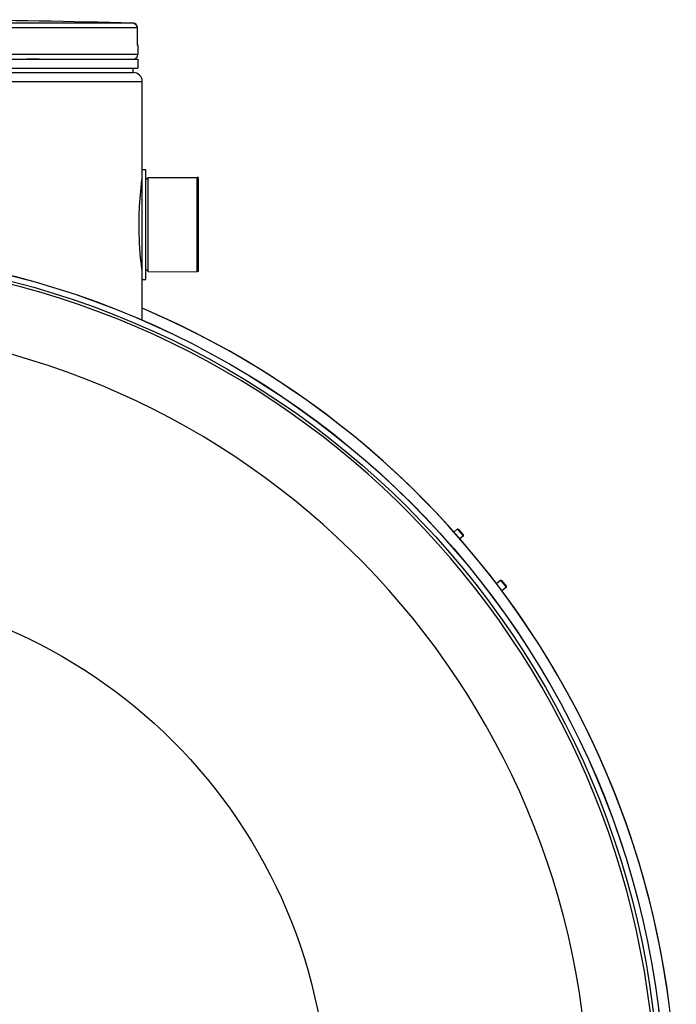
# Model space of a CAD drawing. Header units: millimetres. Extents: x 0 to 297, y 0 to 210.
# Tile 399 of 401: x 242.75 to 246.42, y 155.58 to 161.09. Entities that reach past the tile are written whole.
import ezdxf

# ---------------------------------------------------------------- set-up
doc = ezdxf.new("R2010")
doc.units = ezdxf.units.MM
doc.header["$LTSCALE"] = 16.335
doc.layers.get('0').update_dxf_attribs({"linetype": 'CONTINUOUS'})
for name, color, linetype in [('01_GLOBAL', 7, 'CONTINUOUS'), ('08_SURFACES', 7, 'CONTINUOUS'), ('AXES_REF', 7, 'CONTINUOUS')]:
    doc.layers.add(name, color=color, linetype=linetype)

msp = doc.modelspace()

# ---------------------------------------------------------------- linework, layer by layer
at = {"color": 9, "linetype": 'Continuous'}
for p, q in [((243.38, 161.0671), (241.604, 161.0671)), ((243.4044, 161.0421), (241.6053, 161.0421)), ((243.3832, 161.0667), (243.38, 161.0671)), ((243.4044, 161.0421), (243.4044, 161.0423)), ((243.4047, 160.9859), (243.4044, 161.0421)), ((243.4047, 160.9859), (243.4047, 160.9861)), ((243.4053, 160.9592), (243.4047, 160.9859)), ((243.4069, 160.9421), (243.4065, 160.9421)), ((243.4069, 160.8915), (239.6069, 160.8915)), ((242.7868, 160.8675), (242.8551, 160.8675)), ((243.3888, 160.8675), (243.3969, 160.8675)), ((243.4294, 160.185), (243.4294, 159.698))]:
    msp.add_line(p, q, dxfattribs=at)
at = {"color": 7, "linetype": 'Continuous'}
for p, q in [((243.4048, 160.9829), (243.4044, 161.0423)), ((243.4048, 160.9777), (243.4048, 160.9839)), ((243.4049, 160.973), (243.4048, 160.9788)), ((243.405, 160.9684), (243.4049, 160.9738)), ((243.4051, 160.9642), (243.405, 160.9693)), ((243.4053, 160.9604), (243.4051, 160.965)), ((243.4053, 160.9597), (243.4052, 160.9612)), ((243.4054, 160.957), (243.4053, 160.9604)), ((243.4055, 160.9547), (243.4054, 160.9576)), ((243.4056, 160.9525), (243.4055, 160.9552)), ((243.4058, 160.9493), (243.4055, 160.9541)), ((243.4057, 160.9499), (243.4056, 160.9516)), ((243.4058, 160.9485), (243.4057, 160.9499)), ((243.4069, 160.9421), (243.4069, 160.8915)), ((239.6069, 160.8665), (243.4069, 160.8665)), ((243.3969, 160.8665), (243.3969, 160.8675)), ((243.4069, 160.8665), (243.4069, 160.8165)), ((239.6069, 160.8165), (243.4069, 160.8165)), ((243.3819, 160.7915), (243.3819, 160.8165)), ((239.6319, 160.7915), (243.3819, 160.7915)), ((243.4319, 159.634), (243.4319, 160.249)), ((243.4319, 160.249), (243.4519, 160.249)), ((243.4519, 159.634), (243.4519, 160.249)), ((243.4519, 160.1915), (243.4644, 160.204)), ((243.4644, 160.204), (243.7394, 160.2052)), ((243.4644, 159.679), (243.4644, 160.204)), ((243.7394, 159.6777), (243.7394, 160.2052)), ((243.4519, 159.6915), (243.4644, 159.679)), ((243.4644, 159.679), (243.7394, 159.6777)), ((243.4319, 159.634), (243.4519, 159.634)), ((245.1947, 158.2395), (245.1737, 158.2219)), ((245.1947, 158.2395), (245.2004, 158.239)), ((245.2268, 158.2012), (245.1947, 158.2395)), ((245.2273, 158.2069), (245.2004, 158.239)), ((245.2268, 158.2012), (245.2068, 158.1843)), ((245.2268, 158.2012), (245.2273, 158.2069)), ((245.4358, 157.9522), (245.4122, 157.9325)), ((245.4358, 157.9522), (245.4415, 157.9517)), ((245.4679, 157.9139), (245.4358, 157.9522)), ((245.4684, 157.9196), (245.4415, 157.9517)), ((245.4679, 157.9139), (245.4424, 157.8925)), ((245.4679, 157.9139), (245.4684, 157.9196))]:
    msp.add_line(p, q, dxfattribs=at)
msp.add_lwpolyline([(243.406, 160.9468), (243.406, 160.9467), (243.406, 160.9464), (243.406, 160.9463), (243.406, 160.9463), (243.406, 160.9465), (243.406, 160.9467), (243.406, 160.947), (243.4059, 160.9475), (243.4059, 160.948), (243.4058, 160.9485)], dxfattribs=at)
for radius in [4.8479, 4.8475, 4.8165]:
    msp.add_circle((241.5069, 154.9565), radius, dxfattribs=at)
for centre, radius, start, end in [((241.5069, 88.879), 72.2124, 88.513625, 89.344519), ((243.3794, 161.0421), 0.025, 0.4714, 88.5097), ((243.3819, 160.9421), 0.025, 0, 16.9479), ((243.3819, 160.8915), 0.025, 304.2644, 360), ((243.3904, 160.8675), 0.0065, 0, 31.3783), ((241.5069, 154.9565), 4.8, 278.2771, 261.7229)]:
    msp.add_arc(centre, radius, start, end, dxfattribs=at)
at = {"color": 9, "linetype": 'Continuous'}
for centre, radius, start, end in [((243.3792, 161.0477), 0.0195, 75.8018, 77.9911), ((243.3787, 161.0459), 0.0213, 69.2212, 75.7342), ((243.378, 161.0441), 0.0232, 67.5866, 69.2884), ((243.3772, 161.0421), 0.0254, 60.8635, 67.5131), ((243.3756, 161.0394), 0.0286, 55.104, 60.8856)]:
    msp.add_arc(centre, radius, start, end, dxfattribs=at)
for points, knots in [([(243.4044, 161.0421), (243.4044, 161.0461), (243.4013, 161.0543), (243.3955, 161.0603), (243.392, 161.0628)], [0, 0, 0, 0, 0.481388, 1, 1, 1, 1]), ([(243.4065, 160.9421), (243.405, 160.9421), (243.4073, 160.9512), (243.4054, 160.9549), (243.4053, 160.9592)], [0, 0, 0, 0, 0.259531, 1, 1, 1, 1]), ([(243.4065, 160.9421), (243.4065, 160.9428), (243.4064, 160.9444), (243.406, 160.9459), (243.4058, 160.9467)], [0, 0, 0, 0, 0.494295, 1, 1, 1, 1])]:
    msp.add_open_spline(points, degree=3, knots=knots, dxfattribs=at)
at = {"color": 7, "linetype": 'Continuous'}
for points, knots in [([(243.4139, 159.9415), (243.4139, 159.9686), (243.4157, 160.0521), (243.423, 160.1354), (243.4302, 160.1913)], [0, 0, 0, 0, 0.324798, 1, 1, 1, 1]), ([(243.4302, 159.6917), (243.4286, 159.704), (243.4186, 159.7869), (243.4139, 159.8705), (243.4139, 159.9415)], [0, 0, 0, 0, 0.149662, 1, 1, 1, 1])]:
    msp.add_open_spline(points, degree=3, knots=knots, dxfattribs=at)
at = {"layer": '01_GLOBAL', "color": 7, "linetype": 'Continuous'}
for p, q in [((239.6319, 160.7915), (243.3819, 160.7915)), ((243.4319, 160.249), (243.4319, 160.7415)), ((243.4319, 159.4058), (243.4319, 159.634))]:
    msp.add_line(p, q, dxfattribs=at)
at = {"layer": '01_GLOBAL', "color": 9, "linetype": 'Continuous'}
msp.add_line((239.5819, 160.7415), (243.4319, 160.7415), dxfattribs=at)
at = {"layer": '01_GLOBAL', "color": 7, "linetype": 'Continuous'}
msp.add_arc((243.3819, 160.7415), 0.05, 0, 90, dxfattribs=at)
at = {"layer": '08_SURFACES', "color": 7, "linetype": 'Continuous'}
msp.add_arc((241.5069, 154.9565), 4.91, 7.3131, 66.9174, dxfattribs=at)
at = {"layer": 'AXES_REF', "color": 7, "linetype": 'Continuous'}
for p, q in [((243.7444, 160.204), (243.7394, 160.204)), ((243.7444, 160.204), (243.7444, 159.679)), ((243.7444, 159.679), (243.7394, 159.679))]:
    msp.add_line(p, q, dxfattribs=at)
at = {"layer": 'AXES_REF', "color": 9, "linetype": 'Continuous'}
msp.add_circle((241.5069, 154.9565), 2.9643, dxfattribs=at)
at = {"layer": 'AXES_REF', "color": 7, "linetype": 'Continuous'}
msp.add_arc((241.5069, 154.9565), 4.91, 113.0827, 66.9173, dxfattribs=at)
at = {"layer": 'AXES_REF', "color": 9, "linetype": 'Continuous'}
msp.add_arc((241.5069, 154.9565), 4.4223, 94.4118, 85.5882, dxfattribs=at)

doc.saveas('drawing.dxf')
